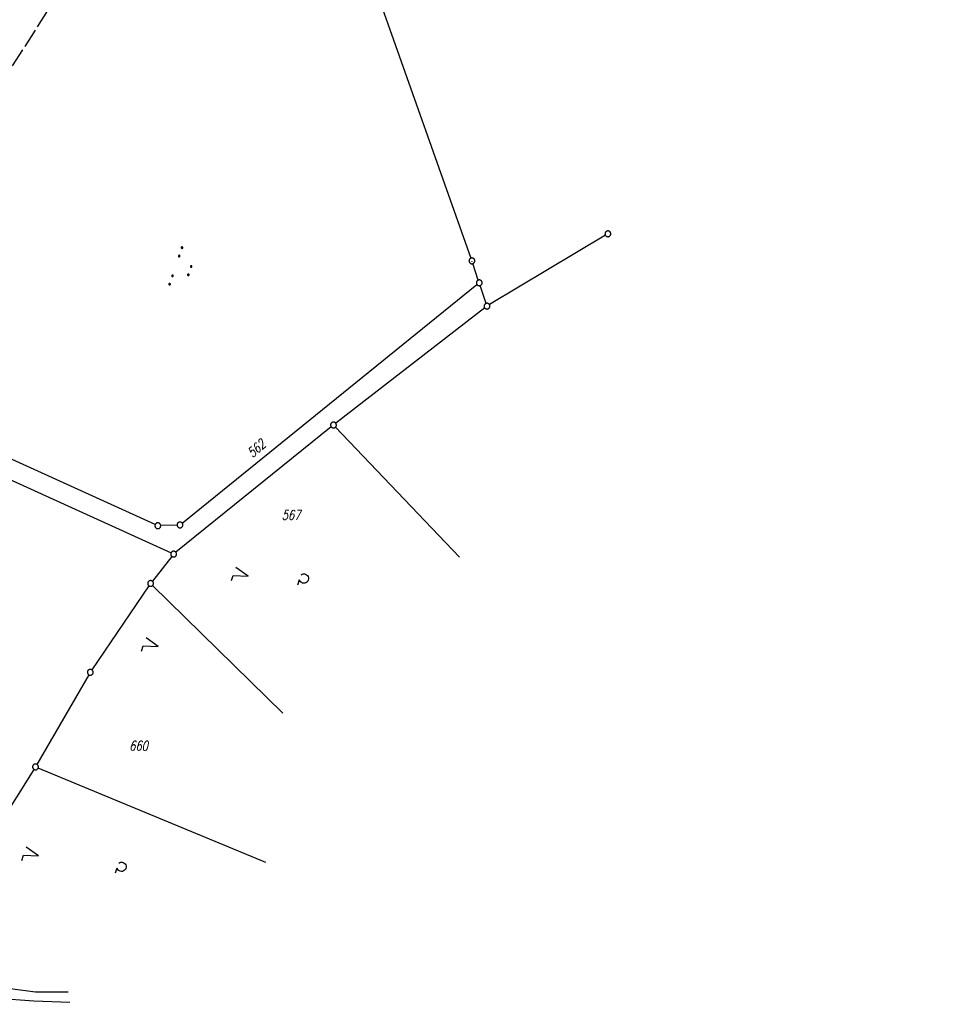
# Model space of a CAD drawing. Extents: x 510526 to 513920, y 467229 to 478797.
# Tile 436 of 467: x 513120 to 513362, y 476985 to 477240. Entities that reach past the tile are written whole.
import ezdxf

# ---------------------------------------------------------------- set-up
doc = ezdxf.new("R2010")
doc.units = 0
doc.header["$LTSCALE"] = 10
doc.header["$MEASUREMENT"] = 0
doc.linetypes.add('LT00', pattern=[0])
doc.linetypes.add('LT14', pattern=[0.6, 0.5, -0.1])
doc.layers.get('0').update_dxf_attribs({"linetype": 'LT00'})
doc.layers.add('-BLATT_87-RAND', color=7, linetype='LT14', plot=False)
for name, color, linetype in [('DFK_FLUR_NR', 250, 'LT00'), ('DFK_GZPKT', 250, 'LT00'), ('DFK_KATASTER', 250, 'LT00'), ('DFK_NUTZUNG', 250, 'LT00'), ('DFK_TOPO-SYM', 252, 'LT00')]:
    doc.layers.add(name, color=color, linetype=linetype)
doc.styles.get("Standard").update_dxf_attribs({"font": 'romans.shx'})

# ---------------------------------------------------------------- blocks, each defined once
blk = doc.blocks.new('SYMB7212')
at = {"color": 0, "linetype": 'ByBlock'}
blk.add_line((0.07, -0.1), (0.21, -0.1), dxfattribs=at)
for points in [[(-0.119836, 0.00627), (-0.114449, 0.036077), (-0.101769, 0.063585), (-0.082606, 0.087042), (-0.05818, 0.104953), (-0.030047, 0.116177), (0, 0.12)], [(-0.068816, -0.098308), (-0.091239, -0.077945), (-0.107849, -0.052617), (-0.117589, -0.023936), (-0.119836, 0.00627)], [(0, 0.12), (0.030047, 0.116177), (0.05818, 0.104953), (0.082606, 0.087041), (0.101769, 0.063585), (0.114449, 0.036077), (0.119836, 0.00627)], [(0.119836, 0.00627), (0.117589, -0.023936), (0.107849, -0.052617), (0.091239, -0.077945), (0.068816, -0.098308)]]:
    blk.add_lwpolyline(points, dxfattribs=at)
blk = doc.blocks.new('SYMB7222')
at = {"color": 0, "linetype": 'ByBlock'}
blk.add_line((0, 0.185), (-0.11, -0.185), dxfattribs=at)
blk.add_lwpolyline([(0.25, -0.185), (0.11, -0.185), (0, 0.185)], dxfattribs=at)
blk = doc.blocks.new('SYMB7111')
at = {"color": 0, "linetype": 'ByBlock'}
for p, q in [((-0.13, 0.202919), (-0.13, 0.177081)), ((-0.125, 0.172895), (-0.125, 0.207105)), ((-0.12, 0.209164), (-0.12, 0.170836)), ((-0.115, 0.170204), (-0.115, 0.209796)), ((-0.11, 0.209164), (-0.11, 0.170836)), ((-0.105, 0.172895), (-0.105, 0.207105)), ((-0.1, 0.202919), (-0.1, 0.177081)), ((-0.095, 0.189874), (-0.095, 0.190146)), ((0.1, 0.202919), (0.1, 0.177081)), ((0.105, 0.172895), (0.105, 0.207105)), ((0.11, 0.209164), (0.11, 0.170836)), ((0.115, 0.170204), (0.115, 0.209796)), ((0.12, 0.209164), (0.12, 0.170836)), ((0.125, 0.172895), (0.125, 0.207105)), ((0.13, 0.202919), (0.13, 0.177081)), ((0.135, 0.189874), (0.135, 0.190146)), ((-0.515, -0.177081), (-0.515, -0.202919)), ((-0.51, -0.207105), (-0.51, -0.172895)), ((-0.505, -0.170836), (-0.505, -0.209164)), ((-0.5, -0.209796), (-0.5, -0.170204)), ((-0.495, -0.170836), (-0.495, -0.209164)), ((-0.49, -0.207105), (-0.49, -0.172895)), ((-0.485, -0.177081), (-0.485, -0.202919)), ((-0.48, -0.190126), (-0.48, -0.189854)), ((-0.285, -0.177081), (-0.285, -0.202919)), ((-0.28, -0.207105), (-0.28, -0.172895)), ((-0.275, -0.170836), (-0.275, -0.209164)), ((-0.27, -0.209796), (-0.27, -0.170204)), ((-0.265, -0.170836), (-0.265, -0.209164)), ((-0.26, -0.207105), (-0.26, -0.172895)), ((-0.255, -0.177081), (-0.255, -0.202919)), ((-0.25, -0.190126), (-0.25, -0.189854)), ((0.255, -0.177081), (0.255, -0.202919)), ((0.26, -0.207105), (0.26, -0.172895)), ((0.265, -0.170836), (0.265, -0.209164)), ((0.27, -0.209796), (0.27, -0.170204)), ((0.275, -0.170836), (0.275, -0.209164)), ((0.28, -0.207105), (0.28, -0.172895)), ((0.285, -0.177081), (0.285, -0.202919)), ((0.29, -0.190126), (0.29, -0.189854)), ((0.485, -0.177081), (0.485, -0.202919)), ((0.49, -0.207105), (0.49, -0.172895)), ((0.495, -0.170836), (0.495, -0.209164)), ((0.5, -0.209796), (0.5, -0.170204)), ((0.505, -0.170836), (0.505, -0.209164)), ((0.51, -0.207105), (0.51, -0.172895)), ((0.515, -0.177081), (0.515, -0.202919)), ((0.52, -0.190126), (0.52, -0.189854))]:
    blk.add_line(p, q, dxfattribs=at)
for points in [[(-0.095, 0.19), (-0.096981, 0.198678), (-0.10253, 0.205637), (-0.11055, 0.209499), (-0.11945, 0.209499), (-0.12747, 0.205637), (-0.133019, 0.198678), (-0.135, 0.19), (-0.133019, 0.181322), (-0.12747, 0.174363), (-0.11945, 0.170501), (-0.11055, 0.170501), (-0.10253, 0.174363), (-0.096981, 0.181322), (-0.095, 0.19)], [(0.135, 0.19), (0.133019, 0.198678), (0.12747, 0.205637), (0.11945, 0.209499), (0.11055, 0.209499), (0.10253, 0.205637), (0.096981, 0.198678), (0.095, 0.19), (0.096981, 0.181322), (0.10253, 0.174363), (0.11055, 0.170501), (0.11945, 0.170501), (0.12747, 0.174363), (0.133019, 0.181322), (0.135, 0.19)], [(-0.48, -0.19), (-0.481981, -0.181322), (-0.48753, -0.174363), (-0.49555, -0.170501), (-0.50445, -0.170501), (-0.51247, -0.174363), (-0.518019, -0.181322), (-0.52, -0.19), (-0.518019, -0.198678), (-0.51247, -0.205637), (-0.50445, -0.209499), (-0.49555, -0.209499), (-0.48753, -0.205637), (-0.481981, -0.198678), (-0.48, -0.19)], [(-0.25, -0.19), (-0.251981, -0.181322), (-0.25753, -0.174363), (-0.26555, -0.170501), (-0.27445, -0.170501), (-0.28247, -0.174363), (-0.288019, -0.181322), (-0.29, -0.19), (-0.288019, -0.198678), (-0.28247, -0.205637), (-0.27445, -0.209499), (-0.26555, -0.209499), (-0.25753, -0.205637), (-0.251981, -0.198678), (-0.25, -0.19)], [(0.29, -0.19), (0.288019, -0.181322), (0.28247, -0.174363), (0.27445, -0.170501), (0.26555, -0.170501), (0.25753, -0.174363), (0.251981, -0.181322), (0.25, -0.19), (0.251981, -0.198678), (0.25753, -0.205637), (0.26555, -0.209499), (0.27445, -0.209499), (0.28247, -0.205637), (0.288019, -0.198678), (0.29, -0.19)], [(0.52, -0.19), (0.518019, -0.181322), (0.51247, -0.174363), (0.50445, -0.170501), (0.49555, -0.170501), (0.48753, -0.174363), (0.481981, -0.181322), (0.48, -0.19), (0.481981, -0.198678), (0.48753, -0.205637), (0.49555, -0.209499), (0.50445, -0.209499), (0.51247, -0.205637), (0.518019, -0.198678), (0.52, -0.19)]]:
    blk.add_lwpolyline(points, dxfattribs=at)
blk = doc.blocks.new('SYMB7301')
at = {"color": 0, "linetype": 'ByBlock'}
for p, q in [((-0.128693, 0), (0, 0.128693)), ((0, -0.128693), (-0.128693, 0)), ((0, 0.128693), (0.128693, 0)), ((0.128693, 0), (0, -0.128693)), ((0.000059, -0.009738), (0.000059, 0.009897)), ((-0.00901, -0.004339), (-0.002225, -0.009749))]:
    blk.add_line(p, q, dxfattribs=at)
for points in [[(-0.002225, 0.009749), (-0.00901, 0.004339), (-0.00901, -0.004339)], [(0.01, 0), (0.006235, 0.007818), (-0.002225, 0.009749)], [(-0.002225, -0.009749), (0.006235, -0.007818), (0.01, 0)]]:
    blk.add_lwpolyline(points, dxfattribs=at)
blk = doc.blocks.new('SYMB7010')
at = {"color": 0, "linetype": 'ByBlock'}
for points in [[(-0.031408, 0.499213), (-0.093728, 0.49134), (-0.15457, 0.475719), (-0.212975, 0.452595), (-0.268021, 0.422333), (-0.31884, 0.385411), (-0.36463, 0.342411), (-0.40467, 0.29401), (-0.438329, 0.240973), (-0.465074, 0.184136), (-0.484486, 0.124395), (-0.496256, 0.062692), (-0.5002, 0)], [(-0.5002, 0), (-0.496256, -0.062692), (-0.484486, -0.124395), (-0.465075, -0.184136), (-0.438329, -0.240973), (-0.404671, -0.29401), (-0.36463, -0.342411), (-0.31884, -0.385411), (-0.268021, -0.422333), (-0.212975, -0.452595), (-0.154571, -0.475719), (-0.093728, -0.49134), (-0.031408, -0.499213), (0.031408, -0.499213)], [(0.5002, 0), (0.496256, 0.062692), (0.484485, 0.124395), (0.465074, 0.184136), (0.438329, 0.240973), (0.40467, 0.29401), (0.36463, 0.342411), (0.31884, 0.385411), (0.268021, 0.422333), (0.212975, 0.452595), (0.15457, 0.475719), (0.093728, 0.49134), (0.031408, 0.499213), (-0.031408, 0.499213)], [(0.031408, -0.499213), (0.093728, -0.491341), (0.15457, -0.475719), (0.212975, -0.452595), (0.268021, -0.422333), (0.31884, -0.385411), (0.36463, -0.342411), (0.404671, -0.294011), (0.438329, -0.240974), (0.465075, -0.184136), (0.484486, -0.124395), (0.496256, -0.062692), (0.500201, 0)]]:
    blk.add_lwpolyline(points, dxfattribs=at)

msp = doc.modelspace()

# ---------------------------------------------------------------- linework, layer by layer
at = {"layer": '-BLATT_87-RAND'}
msp.add_lwpolyline([(513217.94, 477919.22), (512721.33, 477138.83), (512963.46, 476984.75), (513460.07, 477765.13), (513217.94, 477919.22)], dxfattribs=at)
at = {"layer": 'DFK_KATASTER'}
for p, q in [((513206.1, 477264.47), (513236.72, 477177.97)), ((513271.53, 477183.88), (513241.52, 477165.93)), ((513238.63, 477172.29), (513237.21, 477176.55)), ((513161.99, 477109.35), (513238.29, 477171.11)), ((513240.64, 477166.25), (513239.11, 477170.87)), ((513240.29, 477165.08), (513201.74, 477135.21)), ((513200.57, 477134.28), (513160.36, 477101.8)), ((513201.67, 477134.21), (513233.77, 477100.56)), ((513155, 477108.98), (513113.55, 477127.83)), ((513111.51, 477123.29), (513159.1, 477101.64)), ((513160.66, 477108.85), (513156.43, 477108.7)), ((513159.32, 477100.74), (513154.26, 477094.32)), ((513153.38, 477093.11), (513138.61, 477071.34)), ((513188.06, 477060.13), (513154.34, 477093.2)), ((513137.81, 477070.07), (513124.39, 477046.87)), ((513123.61, 477045.58), (513113.34, 477029.23)), ((513183.61, 477021.45), (513124.7, 477045.93)), ((513113.81, 476989.32), (513123.99, 476987.99)), ((513123.61, 476985.52), (513114.05, 476986.26)), ((513123.99, 476987.99), (513132.48, 476988.01)), ((513132.92, 476985.21), (513123.61, 476985.52))]:
    msp.add_line(p, q, dxfattribs=at)

# ---------------------------------------------------------------- block references
at = {"layer": 'DFK_GZPKT', "xscale": 1.499999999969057, "yscale": 1.5, "zscale": 1.5, "rotation": 251.2881100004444}
for p in [(513272.17, 477184.27), (513236.97, 477177.26), (513238.87, 477171.58), (513240.88, 477165.54), (513201.15, 477134.75), (513155.68, 477108.67), (513161.41, 477108.88), (513159.78, 477101.33), (513153.8, 477093.73), (513138.19, 477070.72), (513124.01, 477046.22)]:
    msp.add_blockref('SYMB7010', p, dxfattribs=at)
at = {"layer": 'DFK_NUTZUNG', "xscale": 10, "yscale": 10, "zscale": 10, "rotation": 251.28826}
for name, p in [('SYMB7111', (513162.14, 477175.34)), ('SYMB7222', (513177.27, 477096.24)), ('SYMB7212', (513193.47, 477094.99)), ('SYMB7222', (513154.02, 477078)), ('SYMB7222', (513123.03, 477023.78)), ('SYMB7212', (513146.27, 477020.34))]:
    msp.add_blockref(name, p, dxfattribs=at)
at = {"layer": 'DFK_TOPO-SYM', "xscale": 0.1, "yscale": 0.1, "zscale": 0.1, "rotation": 359.99968}
msp.add_blockref('SYMB7301', (513236.98, 477177.14), dxfattribs=at)

# ---------------------------------------------------------------- texts
at = {"layer": 'DFK_FLUR_NR', "oblique": 13.754, "width": 0.75}
for s, rotation, p in [('562', 41.7286, (513180.22, 477126.14)), ('567', -0.0003, (513187.76, 477110.23)), ('660', -0.0003, (513148.28, 477050.46))]:
    msp.add_text(s, height=2.5, rotation=rotation, dxfattribs=at).set_placement(p)

doc.saveas('drawing.dxf')
